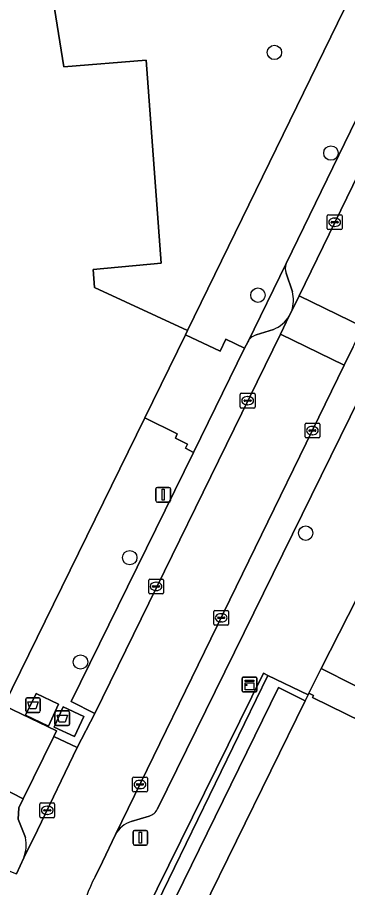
# Model space of a CAD drawing. Extents: x 160102 to 160934, y 382045 to 382923.
# Drawn here: x 160245.8 to 160268.2, y 382128.8 to 382187.9 of the extents above; entities that cross this region are included whole.
import ezdxf

# ---------------------------------------------------------------- set-up
doc = ezdxf.new("R2010")
doc.units = 0
for name, color, linetype in [('IMGEO_Afval_apart_plaats', 7, 'Continuous'), ('IMGEO_Boom', 7, 'Continuous'), ('IMGEO_Erf', 7, 'Continuous'), ('IMGEO_Kast', 7, 'Continuous'), ('IMGEO_Kolk', 7, 'Continuous'), ('IMGEO_Lichtmast', 7, 'Continuous'), ('IMGEO_Muur', 7, 'Continuous'), ('IMGEO_Pand', 7, 'Continuous'), ('IMGEO_Parkeervlak_open', 7, 'Continuous'), ('IMGEO_Rijbaan_lokaal_open', 7, 'Continuous'), ('IMGEO_Voetpad_gesloten', 7, 'Continuous'), ('IMGEO_Voetpad_open', 7, 'Continuous')]:
    doc.layers.add(name, color=color, linetype=linetype)

msp = doc.modelspace()

# ---------------------------------------------------------------- linework, layer by layer
at = {"layer": 'IMGEO_Afval_apart_plaats'}
for p, q in [((160246.356, 382140.824), (160246.356, 382141.624)), ((160246.356, 382141.624), (160246.356, 382140.824)), ((160246.456, 382141.724), (160247.246, 382141.724)), ((160247.246, 382141.724), (160246.456, 382141.724)), ((160247.346, 382141.624), (160247.346, 382140.824)), ((160247.346, 382140.824), (160247.346, 382141.624)), ((160247.246, 382140.724), (160246.456, 382140.724)), ((160246.456, 382140.724), (160247.246, 382140.724)), ((160248.344, 382139.927), (160248.344, 382140.727)), ((160248.344, 382140.727), (160248.344, 382139.927)), ((160248.444, 382140.827), (160249.234, 382140.827)), ((160249.234, 382140.827), (160248.444, 382140.827)), ((160249.334, 382140.727), (160249.334, 382139.927)), ((160249.334, 382139.927), (160249.334, 382140.727)), ((160249.234, 382139.827), (160248.444, 382139.827)), ((160248.444, 382139.827), (160249.234, 382139.827))]:
    msp.add_line(p, q, dxfattribs=at)
for points in [[(160246.499, 382141.438), (160247.203, 382141.438), (160247.054, 382140.968), (160246.648, 382140.968), (160246.499, 382141.438)], [(160248.487, 382140.541), (160249.191, 382140.541), (160249.042, 382140.071), (160248.636, 382140.071), (160248.487, 382140.541)]]:
    msp.add_lwpolyline(points, dxfattribs=at)
for centre, start, end in [((160246.456, 382141.624), 90, 180), ((160246.456, 382141.624), 90, 180), ((160247.246, 382141.624), 0, 90), ((160247.246, 382141.624), 360, 90), ((160246.456, 382140.824), 180, 270), ((160246.456, 382140.824), 180, 270), ((160247.246, 382140.824), 270, 0), ((160247.246, 382140.824), 270, 0), ((160248.444, 382140.727), 90, 180), ((160248.444, 382140.727), 90, 180), ((160249.234, 382140.727), 0, 90), ((160249.234, 382140.727), 360, 90), ((160248.444, 382139.927), 180, 270), ((160248.444, 382139.927), 180, 270), ((160249.234, 382139.927), 270, 0), ((160249.234, 382139.927), 270, 0)]:
    msp.add_arc(centre, 0.1, start, end, dxfattribs=at)
at = {"layer": 'IMGEO_Boom'}
for centre in [(160263.241, 382185.525), (160267.077, 382178.694), (160262.12, 382169.049), (160265.361, 382152.896), (160253.417, 382151.231), (160250.076, 382144.147)]:
    msp.add_circle(centre, 0.489, dxfattribs=at)
at = {"layer": 'IMGEO_Erf'}
for points in [[(160247.96, 382190.789), (160248.944, 382184.541), (160254.525, 382185.003), (160255.555, 382171.225), (160250.944, 382170.783), (160251.025, 382169.573), (160257.348, 382166.641), (160293.473, 382240.701)], [(160244.865, 382141.191), (160254.441, 382160.714), (160257.204, 382166.347), (160257.348, 382166.641), (160251.025, 382169.573), (160250.944, 382170.783), (160255.555, 382171.225), (160254.525, 382185.003), (160248.944, 382184.541), (160247.96, 382190.789)], [(160270.881, 382141.442), (160266.422, 382143.705), (160265.572, 382142.026), (160265.884, 382141.874), (160265.814, 382141.732), (160270.306, 382139.534)]]:
    msp.add_lwpolyline(points, dxfattribs=at)
at = {"layer": 'IMGEO_Kast'}
for p, q in [((160261.128, 382143.122), (160261.969, 382143.122)), ((160261.969, 382143.122), (160261.128, 382143.122)), ((160261.053, 382142.197), (160261.053, 382143.038)), ((160261.053, 382143.038), (160261.053, 382142.197)), ((160262.053, 382143.047), (160262.053, 382142.206)), ((160262.053, 382142.206), (160262.053, 382143.047)), ((160261.978, 382142.122), (160261.137, 382142.122)), ((160261.137, 382142.122), (160261.978, 382142.122))]:
    msp.add_line(p, q, dxfattribs=at)
for points in [[(160261.248, 382142.912), (160261.848, 382142.912), (160261.848, 382142.827), (160261.248, 382142.827), (160261.248, 382142.912)], [(160261.248, 382142.737), (160261.848, 382142.737), (160261.848, 382142.248), (160261.248, 382142.248), (160261.248, 382142.737)]]:
    msp.add_lwpolyline(points, dxfattribs=at)
msp.add_circle((160261.332, 382142.586), 0.0377, dxfattribs=at)
for centre, start, end in [((160261.131, 382143.044), 92.4484, 184.28452), ((160261.131, 382143.044), 92.4484, 184.28452), ((160261.975, 382143.044), 2.4484, 94.28452), ((160261.975, 382143.044), 2.4484, 94.28452), ((160261.131, 382142.2), 182.4484, 274.28452), ((160261.131, 382142.2), 182.4484, 274.28452), ((160261.975, 382142.2), 272.4484, 4.28452), ((160261.975, 382142.2), 272.4484, 4.28452)]:
    msp.add_arc(centre, 0.0779, start, end, dxfattribs=at)
at = {"layer": 'IMGEO_Kolk'}
for p, q in [((160266.827, 382173.572), (160266.827, 382174.424)), ((160266.902, 382174.498), (160267.754, 382174.498)), ((160267.828, 382174.424), (160267.828, 382173.572)), ((160267.086, 382173.992), (160267.086, 382174.004)), ((160267.524, 382173.955), (160267.126, 382173.955)), ((160267.129, 382174.041), (160267.527, 382174.041)), ((160267.315, 382174.278), (160267.34, 382174.278)), ((160267.57, 382174.004), (160267.57, 382173.992)), ((160267.754, 382173.498), (160266.902, 382173.498)), ((160267.338, 382173.718), (160267.313, 382173.718)), ((160260.922, 382161.462), (160260.922, 382162.314)), ((160260.997, 382162.388), (160261.849, 382162.388)), ((160261.41, 382162.168), (160261.435, 382162.168)), ((160261.923, 382162.314), (160261.923, 382161.462)), ((160261.849, 382161.388), (160260.997, 382161.388)), ((160261.181, 382161.882), (160261.181, 382161.894)), ((160261.619, 382161.845), (160261.221, 382161.845)), ((160261.224, 382161.931), (160261.622, 382161.931)), ((160261.433, 382161.608), (160261.408, 382161.608)), ((160261.665, 382161.894), (160261.665, 382161.882)), ((160265.316, 382159.432), (160265.316, 382160.284)), ((160265.391, 382160.358), (160266.243, 382160.358)), ((160266.317, 382160.284), (160266.317, 382159.432)), ((160265.575, 382159.852), (160265.575, 382159.864)), ((160266.013, 382159.815), (160265.615, 382159.815)), ((160265.618, 382159.901), (160266.016, 382159.901)), ((160265.804, 382160.138), (160265.829, 382160.138)), ((160266.059, 382159.864), (160266.059, 382159.852)), ((160266.243, 382159.358), (160265.391, 382159.358)), ((160265.827, 382159.578), (160265.802, 382159.578)), ((160254.706, 382148.854), (160254.706, 382149.706)), ((160254.781, 382149.78), (160255.633, 382149.78)), ((160255.707, 382149.706), (160255.707, 382148.854)), ((160254.965, 382149.274), (160254.965, 382149.286)), ((160255.403, 382149.237), (160255.005, 382149.237)), ((160255.008, 382149.323), (160255.406, 382149.323)), ((160255.217, 382149), (160255.192, 382149)), ((160255.194, 382149.56), (160255.219, 382149.56)), ((160255.449, 382149.286), (160255.449, 382149.274)), ((160255.633, 382148.78), (160254.781, 382148.78)), ((160259.126, 382146.723), (160259.126, 382147.575)), ((160259.201, 382147.649), (160260.053, 382147.649)), ((160259.614, 382147.429), (160259.639, 382147.429)), ((160260.127, 382147.575), (160260.127, 382146.723)), ((160260.053, 382146.649), (160259.201, 382146.649)), ((160259.385, 382147.143), (160259.385, 382147.155)), ((160259.823, 382147.106), (160259.425, 382147.106)), ((160259.428, 382147.192), (160259.826, 382147.192)), ((160259.637, 382146.869), (160259.612, 382146.869)), ((160259.869, 382147.155), (160259.869, 382147.143)), ((160253.614, 382135.409), (160253.614, 382136.261)), ((160253.689, 382136.335), (160254.541, 382136.335)), ((160254.102, 382136.115), (160254.127, 382136.115)), ((160254.615, 382136.261), (160254.615, 382135.409)), ((160253.873, 382135.829), (160253.873, 382135.841)), ((160254.311, 382135.792), (160253.913, 382135.792)), ((160253.916, 382135.878), (160254.314, 382135.878)), ((160254.125, 382135.555), (160254.1, 382135.555)), ((160254.357, 382135.841), (160254.357, 382135.829)), ((160254.541, 382135.335), (160253.689, 382135.335)), ((160247.321, 382133.654), (160247.321, 382134.506)), ((160247.396, 382134.58), (160248.248, 382134.58)), ((160247.809, 382134.36), (160247.834, 382134.36)), ((160248.322, 382134.506), (160248.322, 382133.654)), ((160247.58, 382134.074), (160247.58, 382134.086)), ((160248.018, 382134.037), (160247.62, 382134.037)), ((160247.623, 382134.123), (160248.021, 382134.123)), ((160247.832, 382133.8), (160247.807, 382133.8)), ((160248.064, 382134.086), (160248.064, 382134.074)), ((160248.248, 382133.58), (160247.396, 382133.58))]:
    msp.add_line(p, q, dxfattribs=at)
for points in [[(160266.827, 382173.572), (160266.827, 382174.424)], [(160266.902, 382174.498), (160267.754, 382174.498)], [(160267.828, 382174.424), (160267.828, 382173.572)], [(160267.754, 382173.498), (160266.902, 382173.498)], [(160260.922, 382161.462), (160260.922, 382162.314)], [(160260.997, 382162.388), (160261.849, 382162.388)], [(160261.923, 382162.314), (160261.923, 382161.462)], [(160261.849, 382161.388), (160260.997, 382161.388)], [(160265.316, 382159.432), (160265.316, 382160.284)], [(160265.391, 382160.358), (160266.243, 382160.358)], [(160266.317, 382160.284), (160266.317, 382159.432)], [(160266.243, 382159.358), (160265.391, 382159.358)], [(160254.706, 382148.854), (160254.706, 382149.706)], [(160254.781, 382149.78), (160255.633, 382149.78)], [(160255.707, 382149.706), (160255.707, 382148.854)], [(160255.633, 382148.78), (160254.781, 382148.78)], [(160259.126, 382146.723), (160259.126, 382147.575)], [(160259.201, 382147.649), (160260.053, 382147.649)], [(160260.127, 382147.575), (160260.127, 382146.723)], [(160260.053, 382146.649), (160259.201, 382146.649)], [(160253.614, 382135.409), (160253.614, 382136.261)], [(160253.689, 382136.335), (160254.541, 382136.335)], [(160254.615, 382136.261), (160254.615, 382135.409)], [(160254.541, 382135.335), (160253.689, 382135.335)], [(160247.321, 382133.654), (160247.321, 382134.506)], [(160247.396, 382134.58), (160248.248, 382134.58)], [(160248.322, 382134.506), (160248.322, 382133.654)], [(160248.248, 382133.58), (160247.396, 382133.58)]]:
    msp.add_lwpolyline(points, dxfattribs=at)
for centre, radius, start, end in [((160266.904, 382174.422), 0.0765, 91.55205, 178.44795), ((160266.904, 382174.422), 0.0765, 91.55205, 178.44795), ((160267.752, 382174.422), 0.0765, 1.55205, 88.44795), ((160267.752, 382174.422), 0.0765, 1.55205, 88.44795), ((160267.126, 382174.001), 0.0403, 85.87752, 175.75265), ((160267.123, 382173.991), 0.0366, 178.93798, 274.71019), ((160267.527, 382173.998), 0.043, 264.86636, 352.45326), ((160267.531, 382174.003), 0.0386, 1.73085, 96.63898), ((160266.904, 382173.574), 0.0765, 181.55205, 268.44795), ((160266.904, 382173.574), 0.0765, 181.55205, 268.44795), ((160267.752, 382173.574), 0.0765, 271.55205, 358.44795), ((160267.752, 382173.574), 0.0765, 271.55205, 358.44795), ((160260.999, 382162.312), 0.0765, 91.55205, 178.44795), ((160260.999, 382162.312), 0.0765, 91.55205, 178.44795), ((160261.847, 382162.312), 0.0765, 1.55205, 88.44795), ((160261.847, 382162.312), 0.0765, 1.55205, 88.44795), ((160260.999, 382161.464), 0.0765, 181.55205, 268.44795), ((160260.999, 382161.464), 0.0765, 181.55205, 268.44795), ((160261.221, 382161.891), 0.0403, 85.87752, 175.75265), ((160261.218, 382161.881), 0.0366, 178.93798, 274.71019), ((160261.622, 382161.888), 0.043, 264.86636, 352.45326), ((160261.626, 382161.893), 0.0386, 1.73085, 96.63898), ((160261.847, 382161.464), 0.0765, 271.55205, 358.44795), ((160261.847, 382161.464), 0.0765, 271.55205, 358.44795), ((160265.393, 382160.282), 0.0765, 91.55205, 178.44795), ((160265.393, 382160.282), 0.0765, 91.55205, 178.44795), ((160266.241, 382160.282), 0.0765, 1.55205, 88.44795), ((160266.241, 382160.282), 0.0765, 1.55205, 88.44795), ((160265.615, 382159.861), 0.0403, 85.87752, 175.75265), ((160265.612, 382159.851), 0.0366, 178.93798, 274.71019), ((160266.016, 382159.858), 0.043, 264.86636, 352.45326), ((160266.02, 382159.863), 0.0386, 1.73085, 96.63898), ((160265.393, 382159.434), 0.0765, 181.55205, 268.44795), ((160265.393, 382159.434), 0.0765, 181.55205, 268.44795), ((160266.241, 382159.434), 0.0765, 271.55205, 358.44795), ((160266.241, 382159.434), 0.0765, 271.55205, 358.44795), ((160254.783, 382149.704), 0.0765, 91.55205, 178.44795), ((160254.783, 382149.704), 0.0765, 91.55205, 178.44795), ((160255.631, 382149.704), 0.0765, 1.55205, 88.44795), ((160255.631, 382149.704), 0.0765, 1.55205, 88.44795), ((160255.005, 382149.283), 0.0403, 85.87752, 175.75265), ((160255.002, 382149.273), 0.0366, 178.93798, 274.71019), ((160255.406, 382149.28), 0.043, 264.86636, 352.45326), ((160255.41, 382149.285), 0.0386, 1.73085, 96.63898), ((160254.783, 382148.856), 0.0765, 181.55205, 268.44795), ((160254.783, 382148.856), 0.0765, 181.55205, 268.44795), ((160255.631, 382148.856), 0.0765, 271.55205, 358.44795), ((160255.631, 382148.856), 0.0765, 271.55205, 358.44795), ((160259.203, 382147.573), 0.0765, 91.55205, 178.44795), ((160259.203, 382147.573), 0.0765, 91.55205, 178.44795), ((160260.051, 382147.573), 0.0765, 1.55205, 88.44795), ((160260.051, 382147.573), 0.0765, 1.55205, 88.44795), ((160259.203, 382146.725), 0.0765, 181.55205, 268.44795), ((160259.203, 382146.725), 0.0765, 181.55205, 268.44795), ((160259.425, 382147.152), 0.0403, 85.87752, 175.75265), ((160259.422, 382147.142), 0.0366, 178.93798, 274.71019), ((160259.826, 382147.149), 0.043, 264.86636, 352.45326), ((160259.83, 382147.154), 0.0386, 1.73085, 96.63898), ((160260.051, 382146.725), 0.0765, 271.55205, 358.44795), ((160260.051, 382146.725), 0.0765, 271.55205, 358.44795), ((160253.691, 382136.259), 0.0765, 91.55205, 178.44795), ((160253.691, 382136.259), 0.0765, 91.55205, 178.44795), ((160254.539, 382136.259), 0.0765, 1.55205, 88.44795), ((160254.539, 382136.259), 0.0765, 1.55205, 88.44795), ((160253.691, 382135.411), 0.0765, 181.55205, 268.44795), ((160253.691, 382135.411), 0.0765, 181.55205, 268.44795), ((160253.913, 382135.838), 0.0403, 85.87752, 175.75265), ((160253.91, 382135.828), 0.0366, 178.93798, 274.71019), ((160254.314, 382135.835), 0.043, 264.86636, 352.45326), ((160254.318, 382135.84), 0.0386, 1.73085, 96.63898), ((160254.539, 382135.411), 0.0765, 271.55205, 358.44795), ((160254.539, 382135.411), 0.0765, 271.55205, 358.44795), ((160247.398, 382134.504), 0.0765, 91.55205, 178.44795), ((160247.398, 382134.504), 0.0765, 91.55205, 178.44795), ((160248.246, 382134.504), 0.0765, 1.55205, 88.44795), ((160248.246, 382134.504), 0.0765, 1.55205, 88.44795), ((160247.398, 382133.656), 0.0765, 181.55205, 268.44795), ((160247.398, 382133.656), 0.0765, 181.55205, 268.44795), ((160247.62, 382134.083), 0.0403, 85.87752, 175.75265), ((160247.617, 382134.073), 0.0366, 178.93798, 274.71019), ((160248.021, 382134.08), 0.043, 264.86636, 352.45326), ((160248.025, 382134.085), 0.0386, 1.73085, 96.63898), ((160248.246, 382133.656), 0.0765, 271.55205, 358.44795), ((160248.246, 382133.656), 0.0765, 271.55205, 358.44795)]:
    msp.add_arc(centre, radius, start, end, dxfattribs=at)
for centre, major_axis, ratio, start_param, end_param in [((160267.314, 382173.998), (-0.387, 0.002), 0.722429, 4.712389, 7.853982), ((160267.339, 382173.998), (-0.39, 0.002), 0.717154, 1.570796, 4.712389), ((160261.409, 382161.888), (-0.387, 0.002), 0.722429, 4.712389, 7.853982), ((160261.434, 382161.888), (-0.39, 0.002), 0.717154, 1.570796, 4.712389), ((160265.803, 382159.858), (-0.387, 0.002), 0.722429, 4.712389, 7.853982), ((160265.828, 382159.858), (-0.39, 0.002), 0.717154, 1.570796, 4.712389), ((160255.193, 382149.28), (-0.387, 0.002), 0.722429, 4.712389, 7.853982), ((160255.218, 382149.28), (-0.39, 0.002), 0.717154, 1.570796, 4.712389), ((160259.613, 382147.149), (-0.387, 0.002), 0.722429, 4.712389, 7.853982), ((160259.638, 382147.149), (-0.39, 0.002), 0.717154, 1.570796, 4.712389), ((160254.101, 382135.835), (-0.387, 0.002), 0.722429, 4.712389, 7.853982), ((160254.126, 382135.835), (-0.39, 0.002), 0.717154, 1.570796, 4.712389), ((160247.808, 382134.08), (-0.387, 0.002), 0.722429, 4.712389, 7.853982), ((160247.833, 382134.08), (-0.39, 0.002), 0.717154, 1.570796, 4.712389)]:
    msp.add_ellipse(centre, major_axis=major_axis, ratio=ratio, start_param=start_param, end_param=end_param, dxfattribs=at)
at = {"layer": 'IMGEO_Lichtmast'}
for p, q in [((160255.193, 382155.101), (160255.193, 382155.901)), ((160255.193, 382155.901), (160255.193, 382155.101)), ((160255.293, 382156.001), (160256.083, 382156.001)), ((160256.083, 382156.001), (160255.293, 382156.001)), ((160256.183, 382155.901), (160256.183, 382155.101)), ((160256.183, 382155.101), (160256.183, 382155.901)), ((160256.083, 382155.001), (160255.293, 382155.001)), ((160255.293, 382155.001), (160256.083, 382155.001)), ((160253.641, 382131.817), (160253.641, 382132.617)), ((160253.641, 382132.617), (160253.641, 382131.817)), ((160253.741, 382132.717), (160254.531, 382132.717)), ((160254.531, 382132.717), (160253.741, 382132.717)), ((160254.631, 382132.617), (160254.631, 382131.817)), ((160254.631, 382131.817), (160254.631, 382132.617)), ((160254.531, 382131.717), (160253.741, 382131.717)), ((160253.741, 382131.717), (160254.531, 382131.717))]:
    msp.add_line(p, q, dxfattribs=at)
for points in [[(160255.613, 382155.876), (160255.763, 382155.876), (160255.763, 382155.126), (160255.613, 382155.126), (160255.613, 382155.876)], [(160254.061, 382132.592), (160254.211, 382132.592), (160254.211, 382131.842), (160254.061, 382131.842), (160254.061, 382132.592)]]:
    msp.add_lwpolyline(points, dxfattribs=at)
for centre, start, end in [((160255.293, 382155.901), 90, 180), ((160255.293, 382155.901), 90, 180), ((160256.083, 382155.901), 0, 90), ((160256.083, 382155.901), 360, 90), ((160255.293, 382155.101), 180, 270), ((160255.293, 382155.101), 180, 270), ((160256.083, 382155.101), 270, 0), ((160256.083, 382155.101), 270, 0), ((160253.741, 382132.617), 90, 180), ((160253.741, 382132.617), 90, 180), ((160254.531, 382132.617), 0, 90), ((160254.531, 382132.617), 360, 90), ((160253.741, 382131.817), 180, 270), ((160253.741, 382131.817), 180, 270), ((160254.531, 382131.817), 270, 0), ((160254.531, 382131.817), 270, 0)]:
    msp.add_arc(centre, 0.1, start, end, dxfattribs=at)
at = {"layer": 'IMGEO_Muur'}
msp.add_lwpolyline([(160262.798, 382143.225), (160262.505, 382143.388), (160255.291, 382128.754), (160253.46, 382125.04), (160286.898, 382108.581), (160293.972, 382105.096), (160300.776, 382101.747), (160300.926, 382102.053), (160254.043, 382125.248), (160255.662, 382128.572)], close=True, dxfattribs=at)
at = {"layer": 'IMGEO_Pand'}
for points in [[(160281.521, 382142.055), (160268.863, 382148.514), (160266.422, 382143.705), (160270.881, 382141.442), (160274.213, 382139.765), (160275.488, 382142.297), (160280.382, 382139.812)], [(160303.494, 382127.636), (160303.324, 382127.289), (160296.557, 382130.6), (160299.808, 382137.244), (160295.894, 382139.16), (160291.099, 382129.36), (160270.306, 382139.534), (160265.814, 382141.732), (160265.884, 382141.874), (160265.572, 382142.026), (160265.522, 382141.924), (160265.325, 382141.522), (160258.345, 382127.256), (160288.167, 382112.664), (160288.189, 382112.709), (160288.916, 382114.197), (160295.735, 382110.861), (160297.782, 382109.859), (160303.497, 382107.063), (160311.135, 382103.326), (160319.256, 382119.924)]]:
    msp.add_lwpolyline(points, close=True, dxfattribs=at)
at = {"layer": 'IMGEO_Parkeervlak_open'}
for points in [[(160264.412, 382167.983), (160264.923, 382169.002), (160279.115, 382198.191)], [(160276.342, 382196.54), (160264.03, 382171.188)], [(160264.032, 382170.538), (160264.462, 382169.278)], [(160263.655, 382166.405), (160264.25, 382167.637)], [(160263.174, 382166.725), (160261.994, 382166.351)], [(160261.425, 382165.87), (160261.215, 382165.442), (160257.737, 382158.363), (160249.432, 382141.458), (160251.048, 382140.65), (160263.655, 382166.405)], [(160268.583, 382165.542), (160267.977, 382164.299), (160252.457, 382132.435)], [(160255.306, 382134.187), (160269.03, 382162.132)], [(160249.856, 382138.355), (160248.272, 382139.097), (160246.188, 382134.854), (160245.891, 382134.249), (160245.849, 382133.48), (160246.339, 382132.231)], [(160246.231, 382130.856), (160247.166, 382132.739), (160249.856, 382138.355)], [(160253.517, 382133.324), (160254.726, 382133.694)]]:
    msp.add_lwpolyline(points, dxfattribs=at)
for centre, radius, start, end in [((160264.811, 382170.865), 0.845, 157.55663, 202.79596), ((160262.324, 382168.712), 2.211, 340.75064, 14.82717), ((160262.368, 382168.767), 2.195, 291.54208, 329.02605), ((160262.281, 382165.435), 0.96, 107.37757, 153.04096), ((160254.514, 382134.532), 0.864, 284.22832, 336.50076), ((160254.126, 382131.522), 1.902, 108.66374, 151.30798), ((160243.922, 382131.729), 2.468, 339.28621, 11.73158)]:
    msp.add_arc(centre, radius, start, end, dxfattribs=at)
at = {"layer": 'IMGEO_Rijbaan_lokaal_open'}
for points in [[(160297.633, 382225.052), (160293.276, 382227.177), (160281.398, 382202.817), (160281.331, 382202.682), (160279.213, 382198.39), (160279.115, 382198.191), (160264.923, 382169.002), (160269.244, 382166.896)], [(160264.25, 382167.637), (160263.655, 382166.405), (160267.977, 382164.299), (160268.583, 382165.542), (160268.655, 382165.689), (160269.244, 382166.896), (160264.923, 382169.002), (160264.412, 382167.983)]]:
    msp.add_lwpolyline(points, close=True, dxfattribs=at)
for points in [[(160267.977, 382164.299), (160263.655, 382166.405), (160251.048, 382140.65), (160249.856, 382138.355), (160247.166, 382132.739), (160246.231, 382130.856), (160245.739, 382129.78)], [(160251.069, 382129.563), (160251.562, 382130.583), (160252.457, 382132.435), (160267.977, 382164.299)]]:
    msp.add_lwpolyline(points, dxfattribs=at)
msp.add_arc((160257.507, 382125.948), 7.383, 150.68509, 195.64387, dxfattribs=at)
at = {"layer": 'IMGEO_Voetpad_gesloten'}
for points in [[(160247.907, 382139.798), (160248.585, 382141.29), (160247.073, 382142.013), (160246.353, 382140.532)], [(160248.902, 382141.112), (160248.284, 382139.722), (160249.67, 382139.089), (160250.298, 382140.454)]]:
    msp.add_lwpolyline(points, close=True, dxfattribs=at)
at = {"layer": 'IMGEO_Voetpad_open'}
for points in [[(160293.524, 382244.948), (160293.473, 382240.701), (160257.348, 382166.641), (160257.204, 382166.347), (160259.557, 382165.237), (160259.939, 382166.062), (160261.215, 382165.442), (160261.425, 382165.87), (160264.03, 382171.188), (160276.342, 382196.54), (160277.988, 382199.941), (160279.303, 382202.655), (160281.031, 382206.223)], [(160299.066, 382223.777), (160287.705, 382200.526), (160285.692, 382196.432), (160271.674, 382167.46), (160269.03, 382162.132), (160255.306, 382134.187)], [(160250.397, 382123.957), (160253.46, 382125.04), (160255.291, 382128.754), (160262.505, 382143.388), (160262.798, 382143.225), (160265.522, 382141.924), (160265.572, 382142.026), (160266.422, 382143.705), (160268.863, 382148.514), (160271.237, 382153.191), (160273.611, 382157.868), (160276.053, 382162.678), (160276.565, 382163.685), (160279.039, 382168.516), (160281.494, 382173.309), (160283.886, 382177.981), (160286.127, 382182.356), (160286.258, 382182.612), (160288.734, 382187.447), (160289.789, 382189.653)], [(160264.03, 382171.188), (160261.425, 382165.87)], [(160264.462, 382169.278), (160264.032, 382170.538)], [(160264.25, 382167.637), (160264.412, 382167.983)], [(160261.994, 382166.351), (160263.174, 382166.725)], [(160258.345, 382127.256), (160265.325, 382141.522), (160263.511, 382142.409), (160256.532, 382128.146), (160255.673, 382126.391), (160301.823, 382103.81), (160302.599, 382105.313), (160303.497, 382107.063), (160297.782, 382109.859)], [(160245.849, 382133.48), (160245.891, 382134.249), (160246.188, 382134.854), (160242.613, 382136.693), (160240.256, 382131.952), (160245.739, 382129.78), (160246.231, 382130.856)], [(160254.726, 382133.694), (160253.517, 382133.324)], [(160246.339, 382132.231), (160245.849, 382133.48)], [(160252.457, 382132.435), (160251.562, 382130.583), (160251.069, 382129.563)]]:
    msp.add_lwpolyline(points, dxfattribs=at)
for points in [[(160257.737, 382158.363), (160261.215, 382165.442), (160259.939, 382166.062), (160259.557, 382165.237), (160257.204, 382166.347), (160254.441, 382160.714), (160256.631, 382159.628), (160256.516, 382159.349), (160257.341, 382158.929), (160257.201, 382158.663)], [(160257.737, 382158.363), (160257.201, 382158.663), (160257.341, 382158.929), (160256.516, 382159.349), (160256.631, 382159.628), (160254.441, 382160.714), (160244.865, 382141.191), (160248.457, 382139.473), (160248.272, 382139.097), (160249.856, 382138.355), (160251.048, 382140.65), (160249.432, 382141.458)], [(160254.043, 382125.248), (160300.926, 382102.053), (160301.823, 382103.81), (160255.673, 382126.391), (160256.532, 382128.146), (160263.511, 382142.409), (160265.325, 382141.522), (160265.522, 382141.924), (160262.798, 382143.225), (160255.662, 382128.572)], [(160247.907, 382139.798), (160246.353, 382140.532), (160247.073, 382142.013), (160248.585, 382141.29)], [(160248.272, 382139.097), (160248.457, 382139.473), (160244.865, 382141.191), (160244.804, 382141.067), (160242.613, 382136.693), (160246.188, 382134.854)], [(160248.902, 382141.112), (160250.298, 382140.454), (160249.67, 382139.089), (160248.284, 382139.722)]]:
    msp.add_lwpolyline(points, close=True, dxfattribs=at)
for centre, radius, start, end in [((160264.811, 382170.865), 0.845, 157.55663, 202.79596), ((160262.324, 382168.712), 2.211, 340.75064, 14.82717), ((160262.368, 382168.767), 2.195, 291.54208, 329.02605), ((160262.281, 382165.435), 0.96, 107.37757, 153.04096), ((160254.514, 382134.532), 0.864, 284.22832, 336.50076), ((160254.126, 382131.522), 1.902, 108.66374, 151.30798), ((160243.922, 382131.729), 2.468, 339.28621, 11.73158), ((160257.507, 382125.948), 7.383, 150.68509, 195.64387)]:
    msp.add_arc(centre, radius, start, end, dxfattribs=at)

doc.saveas('drawing.dxf')
